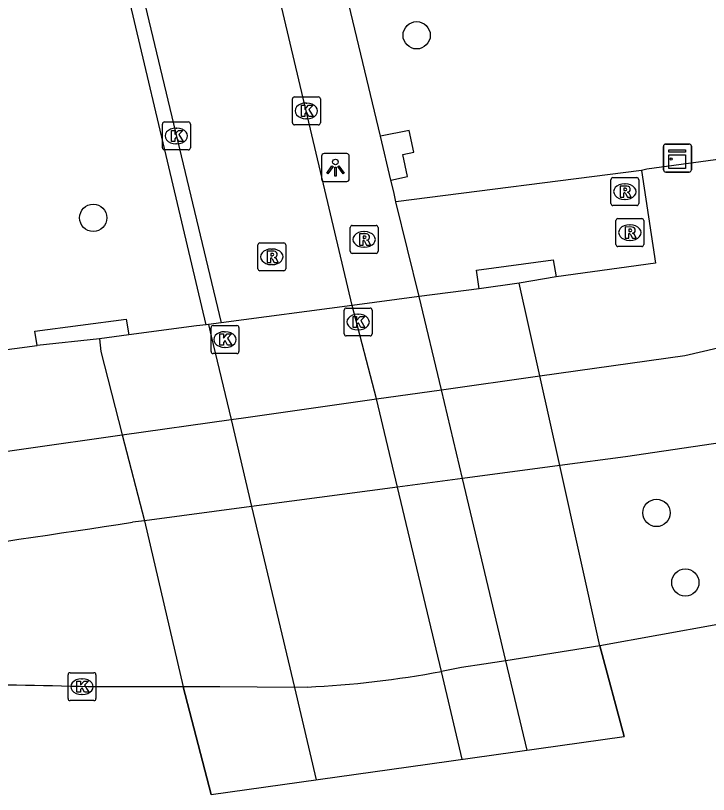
# Model space of a CAD drawing. Extents: x 157793 to 159380, y 380882 to 382313.
# Drawn here: x 158637.47 to 158662.27, y 381157.17 to 381185.03 of the extents above; entities that cross this region are included whole.
import ezdxf

# ---------------------------------------------------------------- set-up
doc = ezdxf.new("R2010")
doc.units = 0
for name, color, linetype in [('IMGEO_Berm_groen', 7, 'Continuous'), ('IMGEO_Berm_open', 7, 'Continuous'), ('IMGEO_Boom', 7, 'Continuous'), ('IMGEO_Dek', 7, 'Continuous'), ('IMGEO_Fietspad_gesloten', 7, 'Continuous'), ('IMGEO_Fietspad_open', 7, 'Continuous'), ('IMGEO_Hek', 7, 'Continuous'), ('IMGEO_Kast', 7, 'Continuous'), ('IMGEO_Kolk', 7, 'Continuous'), ('IMGEO_Lichtpunt', 7, 'Continuous'), ('IMGEO_Muur', 7, 'Continuous'), ('IMGEO_Rijbaan_regionaal_gesloten', 7, 'Continuous'), ('IMGEO_Rioolput', 7, 'Continuous'), ('IMGEO_Voetpad_op_trap', 7, 'Continuous'), ('IMGEO_Voetpad_open', 7, 'Continuous')]:
    doc.layers.add(name, color=color, linetype=linetype)

msp = doc.modelspace()

# ---------------------------------------------------------------- linework, layer by layer
at = {"layer": 'IMGEO_Berm_groen'}
for points in [[(158644.287, 381173.975), (158643.943, 381173.93), (158641.518, 381173.611)], [(158658.382, 381162.481), (158656.946, 381168.934)], [(158642.084, 381166.962), (158643.461, 381161.015)]]:
    msp.add_lwpolyline(points, dxfattribs=at)
at = {"layer": 'IMGEO_Berm_open'}
for points in [[(158658.382, 381162.481), (158656.946, 381168.934)], [(158642.084, 381166.962), (158643.461, 381161.015)]]:
    msp.add_lwpolyline(points, dxfattribs=at)
at = {"layer": 'IMGEO_Boom'}
for centre in [(158651.825, 381184.326), (158640.248, 381177.795), (158660.412, 381167.239), (158661.443, 381164.75)]:
    msp.add_circle(centre, 0.489, dxfattribs=at)
at = {"layer": 'IMGEO_Dek'}
msp.add_lwpolyline([(158659.254, 381159.237), (158658.382, 381162.481), (158656.946, 381168.934), (158656.232, 381172.144), (158655.493, 381175.462), (158654.057, 381175.258), (158651.915, 381174.977), (158649.514, 381174.661), (158644.821, 381174.045), (158644.373, 381173.986), (158644.287, 381173.975), (158643.943, 381173.93), (158641.518, 381173.611), (158640.465, 381173.473), (158640.513, 381173.013), (158641.286, 381170.034), (158642.084, 381166.962), (158643.461, 381161.015), (158644.464, 381157.171), (158651.531, 381158.158)], close=True, dxfattribs=at)
at = {"layer": 'IMGEO_Fietspad_gesloten'}
for points in [[(158656.232, 381172.144), (158661.423, 381172.877), (158666.512, 381174.058), (158671.476, 381175.689), (158673.739, 381176.601), (158678.633, 381179.627)], [(158678.24, 381175.5), (158677.179, 381174.821), (158673.253, 381172.947), (158668.276, 381171.049), (158667.33, 381170.729), (158665.236, 381170.171), (158663.101, 381169.802), (158659.302, 381169.246), (158656.946, 381168.934)], [(158641.286, 381170.034), (158645.179, 381170.584), (158645.627, 381170.647), (158650.385, 381171.319), (158652.709, 381171.647), (158656.232, 381172.144)], [(158656.946, 381168.934), (158656.232, 381172.144)], [(158656.946, 381168.934), (158656.232, 381172.144)], [(158634.235, 381169.037), (158641.286, 381170.034)], [(158641.286, 381170.034), (158642.084, 381166.962)], [(158641.286, 381170.034), (158642.084, 381166.962)], [(158656.946, 381168.934), (158653.466, 381168.472), (158651.138, 381168.163), (158646.366, 381167.53), (158645.917, 381167.471), (158642.084, 381166.962)], [(158642.084, 381166.962), (158641.65, 381166.905)]]:
    msp.add_lwpolyline(points, dxfattribs=at)
msp.add_arc((158329.923, 383235.145), 2091.6, 278.121239, 278.571146, dxfattribs=at)
at = {"layer": 'IMGEO_Fietspad_open'}
for points in [[(158653.459, 381158.427), (158653.459, 381158.428), (158652.71, 381161.57), (158651.138, 381168.163), (158650.385, 381171.319), (158649.514, 381174.661), (158645.033, 381193.65), (158637.662, 381224.561), (158632.206, 381247.49), (158631.61, 381250), (158626.887, 381270.801), (158625.632, 381276.047)], [(158632.959, 381224.507), (158633.079, 381224.104), (158633.659, 381221.269), (158636.8, 381208.028), (158637.841, 381203.72), (158641.154, 381189.388), (158644.821, 381174.045), (158644.373, 381173.986)], [(158644.373, 381173.986), (158644.474, 381173.56), (158645.179, 381170.584), (158645.917, 381167.471), (158647.451, 381160.996), (158648.233, 381157.697)]]:
    msp.add_lwpolyline(points, dxfattribs=at)
at = {"layer": 'IMGEO_Hek'}
msp.add_lwpolyline([(158654.057, 381175.258), (158651.915, 381174.977), (158649.514, 381174.661), (158644.821, 381174.045), (158644.373, 381173.986), (158644.287, 381173.975), (158643.943, 381173.93), (158641.518, 381173.611)], dxfattribs=at)
at = {"layer": 'IMGEO_Kast'}
for p, q in [((158660.66, 381179.511), (158660.66, 381180.352)), ((158660.66, 381180.352), (158660.66, 381179.511)), ((158660.735, 381180.436), (158661.576, 381180.436)), ((158661.576, 381180.436), (158660.735, 381180.436)), ((158661.66, 381180.361), (158661.66, 381179.52)), ((158661.66, 381179.52), (158661.66, 381180.361)), ((158661.585, 381179.436), (158660.744, 381179.436)), ((158660.744, 381179.436), (158661.585, 381179.436))]:
    msp.add_line(p, q, dxfattribs=at)
for points in [[(158660.855, 381180.226), (158661.455, 381180.226), (158661.455, 381180.141), (158660.855, 381180.141), (158660.855, 381180.226)], [(158660.855, 381180.051), (158661.455, 381180.051), (158661.455, 381179.562), (158660.855, 381179.562), (158660.855, 381180.051)]]:
    msp.add_lwpolyline(points, dxfattribs=at)
msp.add_circle((158660.939, 381179.9), 0.0377, dxfattribs=at)
for centre, start, end in [((158660.738, 381180.358), 92.4484, 184.2845), ((158660.738, 381180.358), 92.4484, 184.2845), ((158661.582, 381180.358), 2.4484, 94.2845), ((158661.582, 381180.358), 2.4484, 94.2845), ((158660.738, 381179.514), 182.4484, 274.2845), ((158660.738, 381179.514), 182.4484, 274.2845), ((158661.582, 381179.514), 272.4484, 4.2845), ((158661.582, 381179.514), 272.4484, 4.2845)]:
    msp.add_arc(centre, 0.0779, start, end, dxfattribs=at)
at = {"layer": 'IMGEO_Kolk'}
for p, q in [((158647.376, 381181.197), (158647.376, 381182.049)), ((158647.451, 381182.123), (158648.303, 381182.123)), ((158648.377, 381182.049), (158648.377, 381181.197)), ((158647.864, 381181.903), (158647.889, 381181.903)), ((158642.722, 381180.301), (158642.722, 381181.153)), ((158642.797, 381181.227), (158643.649, 381181.227)), ((158643.723, 381181.153), (158643.723, 381180.301)), ((158648.303, 381181.123), (158647.451, 381181.123)), ((158647.887, 381181.343), (158647.862, 381181.343)), ((158643.21, 381181.007), (158643.235, 381181.007)), ((158643.233, 381180.447), (158643.208, 381180.447)), ((158643.649, 381180.227), (158642.797, 381180.227)), ((158649.229, 381173.645), (158649.229, 381174.497)), ((158649.304, 381174.571), (158650.156, 381174.571)), ((158650.23, 381174.497), (158650.23, 381173.645)), ((158649.717, 381174.351), (158649.742, 381174.351)), ((158644.538, 381173.943), (158645.39, 381173.943)), ((158644.463, 381173.017), (158644.463, 381173.869)), ((158644.951, 381173.723), (158644.976, 381173.723)), ((158645.464, 381173.869), (158645.464, 381173.017)), ((158649.74, 381173.791), (158649.715, 381173.791)), ((158650.156, 381173.571), (158649.304, 381173.571)), ((158644.974, 381173.163), (158644.949, 381173.163)), ((158645.39, 381172.943), (158644.538, 381172.943)), ((158639.344, 381160.599), (158639.344, 381161.451)), ((158639.419, 381161.525), (158640.271, 381161.525)), ((158640.345, 381161.451), (158640.345, 381160.599)), ((158639.832, 381161.305), (158639.857, 381161.305)), ((158640.271, 381160.525), (158639.419, 381160.525)), ((158639.855, 381160.745), (158639.83, 381160.745))]:
    msp.add_line(p, q, dxfattribs=at)
for points in [[(158647.376, 381181.197), (158647.376, 381182.049)], [(158647.451, 381182.123), (158648.303, 381182.123)], [(158648.377, 381182.049), (158648.377, 381181.197)], [(158647.697, 381181.823), (158647.82, 381181.823), (158647.82, 381181.672), (158647.95, 381181.823), (158648.114, 381181.823), (158647.968, 381181.672), (158648.121, 381181.423), (158647.969, 381181.423), (158647.884, 381181.587), (158647.82, 381181.52), (158647.82, 381181.423), (158647.697, 381181.423), (158647.697, 381181.823)], [(158642.722, 381180.301), (158642.722, 381181.153)], [(158642.797, 381181.227), (158643.649, 381181.227)], [(158643.723, 381181.153), (158643.723, 381180.301)], [(158648.303, 381181.123), (158647.451, 381181.123)], [(158643.043, 381180.927), (158643.166, 381180.927), (158643.166, 381180.776), (158643.296, 381180.927), (158643.46, 381180.927), (158643.314, 381180.776), (158643.467, 381180.527), (158643.315, 381180.527), (158643.23, 381180.691), (158643.166, 381180.624), (158643.166, 381180.527), (158643.043, 381180.527), (158643.043, 381180.927)], [(158643.649, 381180.227), (158642.797, 381180.227)], [(158649.229, 381173.645), (158649.229, 381174.497)], [(158649.304, 381174.571), (158650.156, 381174.571)], [(158650.23, 381174.497), (158650.23, 381173.645)], [(158649.55, 381174.271), (158649.673, 381174.271), (158649.673, 381174.12), (158649.803, 381174.271), (158649.967, 381174.271), (158649.821, 381174.12), (158649.974, 381173.871), (158649.822, 381173.871), (158649.737, 381174.035), (158649.673, 381173.968), (158649.673, 381173.871), (158649.55, 381173.871), (158649.55, 381174.271)], [(158644.538, 381173.943), (158645.39, 381173.943)], [(158644.463, 381173.017), (158644.463, 381173.869)], [(158644.784, 381173.643), (158644.907, 381173.643), (158644.907, 381173.492), (158645.037, 381173.643), (158645.201, 381173.643), (158645.055, 381173.492), (158645.208, 381173.243), (158645.056, 381173.243), (158644.971, 381173.407), (158644.907, 381173.34), (158644.907, 381173.243), (158644.784, 381173.243), (158644.784, 381173.643)], [(158645.464, 381173.869), (158645.464, 381173.017)], [(158650.156, 381173.571), (158649.304, 381173.571)], [(158645.39, 381172.943), (158644.538, 381172.943)], [(158639.344, 381160.599), (158639.344, 381161.451)], [(158639.419, 381161.525), (158640.271, 381161.525)], [(158640.345, 381161.451), (158640.345, 381160.599)], [(158639.665, 381161.225), (158639.788, 381161.225), (158639.788, 381161.074), (158639.918, 381161.225), (158640.082, 381161.225), (158639.936, 381161.074), (158640.089, 381160.825), (158639.937, 381160.825), (158639.852, 381160.989), (158639.788, 381160.922), (158639.788, 381160.825), (158639.665, 381160.825), (158639.665, 381161.225)], [(158640.271, 381160.525), (158639.419, 381160.525)]]:
    msp.add_lwpolyline(points, dxfattribs=at)
for centre, start, end in [((158647.453, 381182.047), 91.552, 178.448), ((158647.453, 381182.047), 91.552, 178.448), ((158648.301, 381182.047), 1.552, 88.448), ((158648.301, 381182.047), 1.552, 88.448), ((158642.799, 381181.151), 91.552, 178.448), ((158642.799, 381181.151), 91.552, 178.448), ((158643.647, 381181.151), 1.552, 88.448), ((158643.647, 381181.151), 1.552, 88.448), ((158647.453, 381181.199), 181.552, 268.448), ((158647.453, 381181.199), 181.552, 268.448), ((158648.301, 381181.199), 271.552, 358.448), ((158648.301, 381181.199), 271.552, 358.448), ((158642.799, 381180.303), 181.552, 268.448), ((158642.799, 381180.303), 181.552, 268.448), ((158643.647, 381180.303), 271.552, 358.448), ((158643.647, 381180.303), 271.552, 358.448), ((158649.306, 381174.495), 91.552, 178.448), ((158649.306, 381174.495), 91.552, 178.448), ((158650.154, 381174.495), 1.552, 88.448), ((158650.154, 381174.495), 1.552, 88.448), ((158644.54, 381173.867), 91.552, 178.448), ((158644.54, 381173.867), 91.552, 178.448), ((158645.388, 381173.867), 1.552, 88.448), ((158645.388, 381173.867), 1.552, 88.448), ((158649.306, 381173.647), 181.552, 268.448), ((158649.306, 381173.647), 181.552, 268.448), ((158650.154, 381173.647), 271.552, 358.448), ((158650.154, 381173.647), 271.552, 358.448), ((158644.54, 381173.019), 181.552, 268.448), ((158644.54, 381173.019), 181.552, 268.448), ((158645.388, 381173.019), 271.552, 358.448), ((158645.388, 381173.019), 271.552, 358.448), ((158639.421, 381161.449), 91.552, 178.448), ((158639.421, 381161.449), 91.552, 178.448), ((158640.269, 381161.449), 1.552, 88.448), ((158640.269, 381161.449), 1.552, 88.448), ((158639.421, 381160.601), 181.552, 268.448), ((158639.421, 381160.601), 181.552, 268.448), ((158640.269, 381160.601), 271.552, 358.448), ((158640.269, 381160.601), 271.552, 358.448)]:
    msp.add_arc(centre, 0.0765, start, end, dxfattribs=at)
for centre, major_axis, ratio, start_param, end_param in [((158647.863, 381181.623), (-0.387, 0.002), 0.722429, 4.712389, 7.853982), ((158647.888, 381181.623), (-0.39, 0.002), 0.717154, 1.570796, 4.712389), ((158643.209, 381180.727), (-0.387, 0.002), 0.722429, 4.712389, 7.853982), ((158643.234, 381180.727), (-0.39, 0.002), 0.717154, 1.570796, 4.712389), ((158649.716, 381174.071), (-0.387, 0.002), 0.722429, 4.712389, 7.853982), ((158649.741, 381174.071), (-0.39, 0.002), 0.717154, 1.570796, 4.712389), ((158644.95, 381173.443), (-0.387, 0.002), 0.722429, 4.712389, 7.853982), ((158644.975, 381173.443), (-0.39, 0.002), 0.717154, 1.570796, 4.712389), ((158639.831, 381161.025), (-0.387, 0.002), 0.722429, 4.712389, 7.853982), ((158639.856, 381161.025), (-0.39, 0.002), 0.717154, 1.570796, 4.712389)]:
    msp.add_ellipse(centre, major_axis=major_axis, ratio=ratio, start_param=start_param, end_param=end_param, dxfattribs=at)
at = {"layer": 'IMGEO_Lichtpunt'}
for p, q in [((158649.32, 381180.093), (158648.512, 381180.093)), ((158649.32, 381180.093), (158648.512, 381180.093)), ((158648.418, 381179.998), (158648.418, 381179.191)), ((158648.418, 381179.998), (158648.418, 381179.191)), ((158649.414, 381179.191), (158649.414, 381179.998)), ((158649.414, 381179.191), (158649.414, 381179.998)), ((158648.512, 381179.097), (158649.32, 381179.097)), ((158648.512, 381179.097), (158649.32, 381179.097))]:
    msp.add_line(p, q, dxfattribs=at)
for points in [[(158648.792, 381179.662), (158648.831, 381179.634), (158648.643, 381179.372), (158648.605, 381179.399), (158648.792, 381179.662)], [(158648.894, 381179.614), (158648.941, 381179.614), (158648.941, 381179.292), (158648.894, 381179.292), (158648.894, 381179.614)], [(158649.004, 381179.634), (158649.042, 381179.661), (158649.229, 381179.399), (158649.19, 381179.371), (158649.004, 381179.634)]]:
    msp.add_lwpolyline(points, dxfattribs=at)
msp.add_circle((158648.917, 381179.796), 0.0994, dxfattribs=at)
for centre, start, end in [((158648.512, 381179.998), 90, 180), ((158648.512, 381179.998), 90, 180), ((158649.32, 381179.998), 0, 90), ((158649.32, 381179.998), 0, 90), ((158648.512, 381179.191), 180, 270), ((158648.512, 381179.191), 180, 270), ((158649.32, 381179.191), 270, 0), ((158649.32, 381179.191), 270, 360)]:
    msp.add_arc(centre, 0.0946, start, end, dxfattribs=at)
at = {"layer": 'IMGEO_Muur'}
for points in [[(158654.057, 381175.258), (158653.972, 381175.925), (158656.716, 381176.299), (158656.825, 381175.686)], [(158656.825, 381175.686), (158655.493, 381175.462)], [(158655.493, 381175.462), (158654.057, 381175.258)], [(158654.057, 381175.258), (158651.915, 381174.977)], [(158638.241, 381173.225), (158638.157, 381173.739), (158641.431, 381174.177), (158641.518, 381173.611)], [(158641.518, 381173.611), (158640.465, 381173.473)], [(158640.465, 381173.473), (158638.241, 381173.225)]]:
    msp.add_lwpolyline(points, dxfattribs=at)
at = {"layer": 'IMGEO_Rijbaan_regionaal_gesloten'}
for points in [[(158662.608, 381163.25), (158658.382, 381162.481)], [(158658.382, 381162.481), (158655.023, 381161.944), (158654.225, 381161.827), (158653.426, 381161.713), (158653.068, 381161.64), (158652.71, 381161.57)], [(158658.382, 381162.481), (158659.254, 381159.237)], [(158643.461, 381161.015), (158640.071, 381161.017)], [(158647.909, 381161.013), (158647.451, 381160.996), (158644.781, 381161.014), (158643.461, 381161.015)], [(158644.464, 381157.171), (158643.461, 381161.015)]]:
    msp.add_lwpolyline(points, dxfattribs=at)
for centre, radius, start, end in [((158646.357, 381195.36), 34.382, 272.5873, 280.6481), ((158635.226, 381000.9), 160.19, 88.26695, 91.94483)]:
    msp.add_arc(centre, radius, start, end, dxfattribs=at)
at = {"layer": 'IMGEO_Rioolput'}
for p, q in [((158658.852, 381179.235), (158659.704, 381179.235)), ((158658.777, 381178.309), (158658.777, 381179.161)), ((158659.265, 381179.015), (158659.29, 381179.015)), ((158659.778, 381179.161), (158659.778, 381178.309)), ((158659.288, 381178.455), (158659.263, 381178.455)), ((158659.704, 381178.235), (158658.852, 381178.235)), ((158649.519, 381177.525), (158650.371, 381177.525)), ((158658.956, 381176.844), (158658.956, 381177.696)), ((158659.031, 381177.77), (158659.883, 381177.77)), ((158659.444, 381177.55), (158659.469, 381177.55)), ((158659.957, 381177.696), (158659.957, 381176.844)), ((158649.444, 381176.599), (158649.444, 381177.451)), ((158649.932, 381177.305), (158649.957, 381177.305)), ((158650.445, 381177.451), (158650.445, 381176.599)), ((158659.467, 381176.99), (158659.442, 381176.99)), ((158646.139, 381175.976), (158646.139, 381176.828)), ((158646.214, 381176.902), (158647.066, 381176.902)), ((158646.627, 381176.682), (158646.652, 381176.682)), ((158647.14, 381176.828), (158647.14, 381175.976)), ((158649.955, 381176.745), (158649.93, 381176.745)), ((158659.883, 381176.77), (158659.031, 381176.77)), ((158650.371, 381176.525), (158649.519, 381176.525)), ((158646.65, 381176.122), (158646.625, 381176.122)), ((158647.066, 381175.902), (158646.214, 381175.902))]:
    msp.add_line(p, q, dxfattribs=at)
for points in [[(158658.852, 381179.235), (158659.704, 381179.235)], [(158658.777, 381178.309), (158658.777, 381179.161)], [(158659.366, 381178.933), (158659.114, 381178.935), (158659.114, 381178.535)], [(158659.778, 381179.161), (158659.778, 381178.309)], [(158659.114, 381178.535), (158659.238, 381178.535), (158659.238, 381178.697), (158659.249, 381178.697)], [(158659.292, 381178.854), (158659.238, 381178.854), (158659.238, 381178.773)], [(158659.238, 381178.773), (158659.29, 381178.773)], [(158659.296, 381178.668), (158659.367, 381178.535), (158659.507, 381178.535), (158659.442, 381178.661)], [(158659.704, 381178.235), (158658.852, 381178.235)], [(158649.519, 381177.525), (158650.371, 381177.525)], [(158658.956, 381176.844), (158658.956, 381177.696)], [(158659.031, 381177.77), (158659.883, 381177.77)], [(158659.957, 381177.696), (158659.957, 381176.844)], [(158649.444, 381176.599), (158649.444, 381177.451)], [(158650.033, 381177.223), (158649.781, 381177.225), (158649.781, 381176.825)], [(158650.445, 381177.451), (158650.445, 381176.599)], [(158659.545, 381177.468), (158659.293, 381177.47), (158659.293, 381177.07)], [(158659.293, 381177.07), (158659.417, 381177.07), (158659.417, 381177.232), (158659.428, 381177.232)], [(158659.471, 381177.389), (158659.417, 381177.389), (158659.417, 381177.308)], [(158659.417, 381177.308), (158659.469, 381177.308)], [(158649.781, 381176.825), (158649.905, 381176.825), (158649.905, 381176.987), (158649.916, 381176.987)], [(158649.959, 381177.144), (158649.905, 381177.144), (158649.905, 381177.063)], [(158649.905, 381177.063), (158649.957, 381177.063)], [(158649.963, 381176.958), (158650.034, 381176.825), (158650.174, 381176.825), (158650.109, 381176.951)], [(158659.475, 381177.203), (158659.546, 381177.07), (158659.686, 381177.07), (158659.621, 381177.196)], [(158646.139, 381175.976), (158646.139, 381176.828)], [(158646.214, 381176.902), (158647.066, 381176.902)], [(158647.14, 381176.828), (158647.14, 381175.976)], [(158659.883, 381176.77), (158659.031, 381176.77)], [(158646.728, 381176.6), (158646.476, 381176.602), (158646.476, 381176.202)], [(158646.654, 381176.521), (158646.6, 381176.521), (158646.6, 381176.44)], [(158646.6, 381176.44), (158646.652, 381176.44)], [(158650.371, 381176.525), (158649.519, 381176.525)], [(158646.476, 381176.202), (158646.6, 381176.202), (158646.6, 381176.364), (158646.611, 381176.364)], [(158646.658, 381176.335), (158646.729, 381176.202), (158646.869, 381176.202), (158646.804, 381176.328)], [(158647.066, 381175.902), (158646.214, 381175.902)]]:
    msp.add_lwpolyline(points, dxfattribs=at)
for centre, radius, start, end in [((158658.854, 381179.159), 0.0765, 91.552, 178.448), ((158658.854, 381179.159), 0.0765, 91.552, 178.448), ((158659.702, 381179.159), 0.0765, 1.552, 88.448), ((158659.702, 381179.159), 0.0765, 1.552, 88.448), ((158659.365, 381178.823), 0.109, 350.3612, 89.416), ((158659.248, 381178.644), 0.0533, 26.0293, 88.6989), ((158659.274, 381178.962), 0.19, 274.7715, 282.9687), ((158659.298, 381178.758), 0.0964, 77.0061, 93.1865), ((158659.312, 381178.815), 0.0378, 276.6634, 79.6772), ((158659.363, 381178.823), 0.112, 277.5842, 350.9817), ((158659.347, 381178.608), 0.108, 29.5134, 73.7905), ((158658.854, 381178.311), 0.0765, 181.552, 268.448), ((158658.854, 381178.311), 0.0765, 181.552, 268.448), ((158659.702, 381178.311), 0.0765, 271.552, 358.448), ((158659.702, 381178.311), 0.0765, 271.552, 358.448), ((158649.521, 381177.449), 0.0765, 91.552, 178.448), ((158649.521, 381177.449), 0.0765, 91.552, 178.448), ((158650.369, 381177.449), 0.0765, 1.552, 88.448), ((158650.369, 381177.449), 0.0765, 1.552, 88.448), ((158659.033, 381177.694), 0.0765, 91.552, 178.448), ((158659.033, 381177.694), 0.0765, 91.552, 178.448), ((158659.881, 381177.694), 0.0765, 1.552, 88.448), ((158659.881, 381177.694), 0.0765, 1.552, 88.448), ((158650.032, 381177.113), 0.109, 350.3612, 89.416), ((158659.427, 381177.179), 0.0533, 26.0293, 88.6989), ((158659.453, 381177.497), 0.19, 274.7715, 282.9687), ((158659.477, 381177.293), 0.0964, 77.0061, 93.1865), ((158659.491, 381177.35), 0.0378, 276.6634, 79.6772), ((158659.544, 381177.358), 0.109, 350.3612, 89.416), ((158659.542, 381177.358), 0.112, 277.5842, 350.9817), ((158659.526, 381177.143), 0.108, 29.5134, 73.7905), ((158649.915, 381176.934), 0.0533, 26.0293, 88.6989), ((158649.941, 381177.252), 0.19, 274.7715, 282.9687), ((158649.965, 381177.048), 0.0964, 77.0061, 93.1865), ((158649.979, 381177.105), 0.0378, 276.6634, 79.6772), ((158650.03, 381177.113), 0.112, 277.5842, 350.9817), ((158650.014, 381176.898), 0.108, 29.5134, 73.7905), ((158646.216, 381176.826), 0.0765, 91.552, 178.448), ((158646.216, 381176.826), 0.0765, 91.552, 178.448), ((158647.064, 381176.826), 0.0765, 1.552, 88.448), ((158647.064, 381176.826), 0.0765, 1.552, 88.448), ((158659.033, 381176.846), 0.0765, 181.552, 268.448), ((158659.033, 381176.846), 0.0765, 181.552, 268.448), ((158659.881, 381176.846), 0.0765, 271.552, 358.448), ((158659.881, 381176.846), 0.0765, 271.552, 358.448), ((158646.636, 381176.629), 0.19, 274.7715, 282.9687), ((158646.66, 381176.425), 0.0964, 77.0061, 93.1865), ((158646.674, 381176.482), 0.0378, 276.6634, 79.6772), ((158646.727, 381176.49), 0.109, 350.3612, 89.416), ((158646.725, 381176.49), 0.112, 277.5842, 350.9817), ((158649.521, 381176.601), 0.0765, 181.552, 268.448), ((158649.521, 381176.601), 0.0765, 181.552, 268.448), ((158650.369, 381176.601), 0.0765, 271.552, 358.448), ((158650.369, 381176.601), 0.0765, 271.552, 358.448), ((158646.61, 381176.311), 0.0533, 26.0293, 88.6989), ((158646.709, 381176.275), 0.108, 29.5134, 73.7905), ((158646.216, 381175.978), 0.0765, 181.552, 268.448), ((158646.216, 381175.978), 0.0765, 181.552, 268.448), ((158647.064, 381175.978), 0.0765, 271.552, 358.448), ((158647.064, 381175.978), 0.0765, 271.552, 358.448)]:
    msp.add_arc(centre, radius, start, end, dxfattribs=at)
for centre, major_axis, ratio, start_param, end_param in [((158659.264, 381178.735), (-0.387, 0.002), 0.722429, 4.712389, 7.853982), ((158659.289, 381178.735), (-0.39, 0.002), 0.717154, 1.570796, 4.712389), ((158659.443, 381177.27), (-0.387, 0.002), 0.722429, 4.712389, 7.853982), ((158659.468, 381177.27), (-0.39, 0.002), 0.717154, 1.570796, 4.712389), ((158649.931, 381177.025), (-0.387, 0.002), 0.722429, 4.712389, 7.853982), ((158649.956, 381177.025), (-0.39, 0.002), 0.717154, 1.570796, 4.712389), ((158646.626, 381176.402), (-0.387, 0.002), 0.722429, 4.712389, 7.853982), ((158646.651, 381176.402), (-0.39, 0.002), 0.717154, 1.570796, 4.712389)]:
    msp.add_ellipse(centre, major_axis=major_axis, ratio=ratio, start_param=start_param, end_param=end_param, dxfattribs=at)
at = {"layer": 'IMGEO_Voetpad_op_trap'}
for points in [[(158659.877, 381179.488), (158651.08, 381178.369)], [(158654.057, 381175.258), (158651.915, 381174.977)]]:
    msp.add_lwpolyline(points, dxfattribs=at)
at = {"layer": 'IMGEO_Voetpad_open'}
for points in [[(158650.525, 381180.723), (158639.885, 381225.076)], [(158644.287, 381173.975), (158632.566, 381223.489), (158625.478, 381222.437), (158630.844, 381174.7)], [(158650.903, 381179.149), (158651.501, 381179.276), (158651.334, 381180.059), (158651.726, 381180.142), (158651.559, 381180.924), (158650.525, 381180.723)], [(158650.903, 381179.149), (158650.525, 381180.723)], [(158664.457, 381180.133), (158660.066, 381179.544), (158659.877, 381179.488)], [(158659.877, 381179.488), (158660.375, 381176.174), (158656.825, 381175.686)], [(158651.08, 381178.369), (158651.005, 381178.722), (158650.903, 381179.149)], [(158651.915, 381174.977), (158651.08, 381178.369)], [(158656.232, 381172.144), (158655.493, 381175.462), (158654.057, 381175.258), (158651.915, 381174.977), (158649.514, 381174.661), (158644.821, 381174.045), (158644.373, 381173.986), (158644.287, 381173.975), (158643.943, 381173.93), (158641.518, 381173.611), (158640.465, 381173.473), (158640.513, 381173.013), (158641.286, 381170.034)], [(158656.232, 381172.144), (158655.493, 381175.462)], [(158655.784, 381158.752), (158655.784, 381158.753), (158655.023, 381161.944), (158653.466, 381168.472), (158652.709, 381171.647), (158651.915, 381174.977)], [(158644.373, 381173.986), (158644.287, 381173.975)], [(158640.465, 381173.473), (158640.513, 381173.013), (158641.286, 381170.034)], [(158633.141, 381172.554), (158633.72, 381172.63), (158638.241, 381173.225)]]:
    msp.add_lwpolyline(points, dxfattribs=at)

doc.saveas('drawing.dxf')
